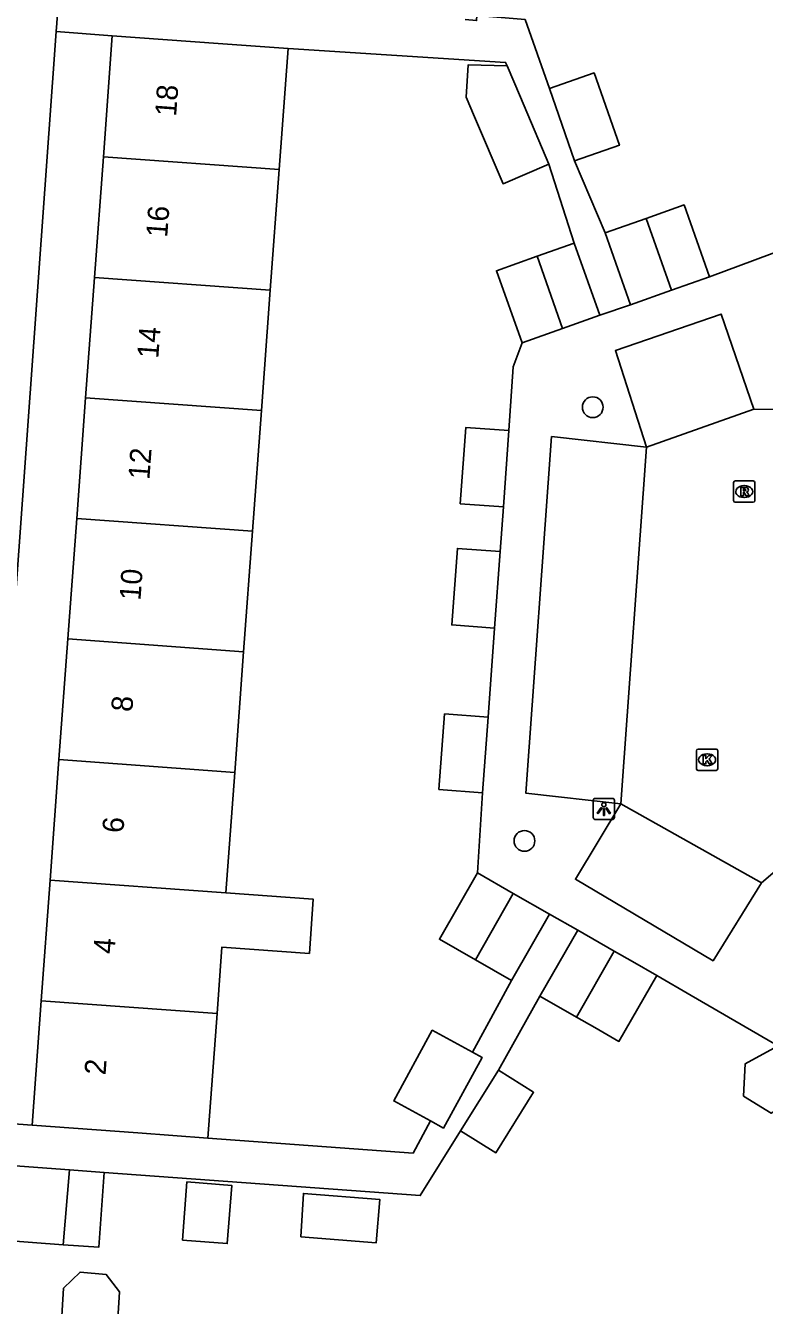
# Model space of a CAD drawing. Extents: x 160304 to 160954, y 383686 to 384161.
# Drawn here: x 160524.6 to 160559.4, y 383939.6 to 383999.9 of the extents above; entities that cross this region are included whole.
import ezdxf

# ---------------------------------------------------------------- set-up
doc = ezdxf.new("R2010")
doc.units = 0
for name, color, linetype in [('IMGEO_Boom', 7, 'Continuous'), ('IMGEO_Kolk', 7, 'Continuous'), ('IMGEO_Lichtpunt', 7, 'Continuous'), ('IMGEO_Muur', 7, 'Continuous'), ('IMGEO_Pand', 7, 'Continuous'), ('IMGEO_Pand_nummerreeks', 7, 'Continuous'), ('IMGEO_Rijbaan_lokaal_open', 7, 'Continuous'), ('IMGEO_Rioolput', 7, 'Continuous'), ('IMGEO_Voetpad_open', 7, 'Continuous')]:
    doc.layers.add(name, color=color, linetype=linetype)

msp = doc.modelspace()

# ---------------------------------------------------------------- linework, layer by layer
at = {"layer": 'IMGEO_Boom'}
for centre in [(160551.283, 383981.891), (160548.066, 383961.449)]:
    msp.add_circle(centre, 0.489, dxfattribs=at)
at = {"layer": 'IMGEO_Kolk'}
for p, q in [((160556.171, 383964.848), (160556.171, 383965.7)), ((160556.246, 383965.774), (160557.098, 383965.774)), ((160556.659, 383965.554), (160556.684, 383965.554)), ((160557.172, 383965.7), (160557.172, 383964.848)), ((160557.098, 383964.774), (160556.246, 383964.774)), ((160556.682, 383964.994), (160556.657, 383964.994))]:
    msp.add_line(p, q, dxfattribs=at)
for points in [[(160556.171, 383964.848), (160556.171, 383965.7)], [(160556.246, 383965.774), (160557.098, 383965.774)], [(160556.492, 383965.474), (160556.615, 383965.474), (160556.615, 383965.323), (160556.745, 383965.474), (160556.909, 383965.474), (160556.763, 383965.323), (160556.916, 383965.074), (160556.764, 383965.074), (160556.679, 383965.238), (160556.615, 383965.171), (160556.615, 383965.074), (160556.492, 383965.074), (160556.492, 383965.474)], [(160557.172, 383965.7), (160557.172, 383964.848)], [(160557.098, 383964.774), (160556.246, 383964.774)]]:
    msp.add_lwpolyline(points, dxfattribs=at)
for centre, start, end in [((160556.248, 383965.698), 91.55205, 178.44795), ((160556.248, 383965.698), 91.55205, 178.44795), ((160557.096, 383965.698), 1.55205, 88.44795), ((160557.096, 383965.698), 1.55205, 88.44795), ((160556.248, 383964.85), 181.55205, 268.44795), ((160556.248, 383964.85), 181.55205, 268.44795), ((160557.096, 383964.85), 271.55205, 358.44795), ((160557.096, 383964.85), 271.55205, 358.44795)]:
    msp.add_arc(centre, 0.0765, start, end, dxfattribs=at)
for centre, major_axis, ratio, start_param, end_param in [((160556.658, 383965.274), (-0.387, 0.002), 0.722429, 4.712389, 7.853982), ((160556.683, 383965.274), (-0.39, 0.002), 0.717154, 1.570796, 4.712389)]:
    msp.add_ellipse(centre, major_axis=major_axis, ratio=ratio, start_param=start_param, end_param=end_param, dxfattribs=at)
at = {"layer": 'IMGEO_Lichtpunt'}
for p, q in [((160552.209, 383963.454), (160551.401, 383963.454)), ((160552.209, 383963.454), (160551.401, 383963.454)), ((160551.307, 383963.359), (160551.307, 383962.552)), ((160551.307, 383963.359), (160551.307, 383962.552)), ((160552.303, 383962.552), (160552.303, 383963.359)), ((160552.303, 383962.552), (160552.303, 383963.359)), ((160551.401, 383962.458), (160552.209, 383962.458)), ((160551.401, 383962.458), (160552.209, 383962.458))]:
    msp.add_line(p, q, dxfattribs=at)
for points in [[(160551.681, 383963.023), (160551.72, 383962.995), (160551.532, 383962.733), (160551.494, 383962.76), (160551.681, 383963.023)], [(160551.783, 383962.975), (160551.83, 383962.975), (160551.83, 383962.653), (160551.783, 383962.653), (160551.783, 383962.975)], [(160551.893, 383962.995), (160551.931, 383963.022), (160552.118, 383962.76), (160552.079, 383962.732), (160551.893, 383962.995)]]:
    msp.add_lwpolyline(points, dxfattribs=at)
msp.add_circle((160551.806, 383963.157), 0.0994, dxfattribs=at)
for centre, start, end in [((160551.401, 383963.359), 90, 180), ((160551.401, 383963.359), 90, 180), ((160552.209, 383963.359), 0, 90), ((160552.209, 383963.359), 0, 90), ((160551.401, 383962.552), 180, 270), ((160551.401, 383962.552), 180, 270), ((160552.209, 383962.552), 270, 0), ((160552.209, 383962.552), 270, 360)]:
    msp.add_arc(centre, 0.0946, start, end, dxfattribs=at)
at = {"layer": 'IMGEO_Muur'}
msp.add_lwpolyline([(160556.789, 383988.043), (160562.568, 383990.188), (160564.778, 383987.564)], dxfattribs=at)
at = {"layer": 'IMGEO_Pand'}
for points in [[(160528.225, 383993.695), (160528.645, 383999.401)], [(160528.645, 383999.401), (160533.632, 383999.034), (160536.928, 383998.791)], [(160536.928, 383998.791), (160536.509, 383993.101)], [(160547.25, 383997.975), (160545.416, 383998.032), (160545.322, 383996.504), (160545.715, 383995.579), (160547.055, 383992.422), (160549.217, 383993.34)], [(160549.217, 383993.34), (160547.877, 383996.497), (160547.25, 383997.975)], [(160549.241, 383996.917), (160551.35, 383997.651), (160552.539, 383994.235), (160550.43, 383993.501)], [(160550.43, 383993.501), (160549.241, 383996.917)], [(160528.225, 383993.695), (160527.806, 383988.006)], [(160536.509, 383993.101), (160528.225, 383993.695)], [(160536.09, 383987.411), (160536.509, 383993.101)], [(160553.798, 383990.791), (160555.59, 383991.426), (160556.789, 383988.043)], [(160551.866, 383990.106), (160553.798, 383990.791)], [(160553.798, 383990.791), (160554.99, 383987.405)], [(160553.065, 383986.723), (160551.866, 383990.106)], [(160548.66, 383989.003), (160550.415, 383989.625)], [(160550.415, 383989.625), (160551.619, 383986.228)], [(160547.95, 383984.927), (160546.745, 383988.324), (160548.66, 383989.003)], [(160548.66, 383989.003), (160549.857, 383985.603)], [(160527.806, 383988.006), (160527.389, 383982.34)], [(160536.09, 383987.411), (160527.806, 383988.006)], [(160556.789, 383988.043), (160554.99, 383987.405)], [(160535.672, 383981.732), (160536.09, 383987.411)], [(160554.99, 383987.405), (160553.065, 383986.723)], [(160551.619, 383986.228), (160549.857, 383985.603)], [(160549.857, 383985.603), (160547.95, 383984.927)], [(160527.389, 383982.34), (160526.971, 383976.651)], [(160527.389, 383982.34), (160535.672, 383981.732)], [(160535.254, 383976.043), (160535.672, 383981.732)], [(160547.072, 383977.191), (160545.043, 383977.341), (160545.308, 383980.938), (160547.337, 383980.788)], [(160547.337, 383980.788), (160547.072, 383977.191)], [(160526.971, 383976.651), (160526.553, 383970.972)], [(160535.254, 383976.043), (160526.971, 383976.651)], [(160534.835, 383970.354), (160535.254, 383976.043)], [(160546.654, 383971.48), (160544.641, 383971.628), (160544.906, 383975.237), (160546.919, 383975.089)], [(160546.919, 383975.089), (160546.654, 383971.48)], [(160526.553, 383970.972), (160526.134, 383965.285)], [(160534.835, 383970.354), (160526.553, 383970.972)], [(160534.417, 383964.675), (160534.835, 383970.354)], [(160546.088, 383963.722), (160544.039, 383963.873), (160544.301, 383967.433), (160546.35, 383967.283)], [(160546.35, 383967.283), (160546.088, 383963.722)], [(160526.134, 383965.285), (160525.715, 383959.593)], [(160526.134, 383965.285), (160534.417, 383964.675)], [(160533.999, 383958.996), (160534.417, 383964.675)], [(160545.752, 383955.843), (160544.06, 383956.811), (160545.847, 383959.937)], [(160545.847, 383959.937), (160547.539, 383958.969)], [(160525.715, 383959.593), (160525.298, 383953.917)], [(160533.999, 383958.996), (160525.715, 383959.593)], [(160533.58, 383953.307), (160533.811, 383956.443), (160537.932, 383956.146), (160538.116, 383958.699), (160533.999, 383958.996)], [(160545.752, 383955.843), (160547.539, 383958.969)], [(160547.539, 383958.969), (160549.244, 383957.994)], [(160549.244, 383957.994), (160547.457, 383954.868)], [(160548.795, 383954.127), (160550.574, 383957.238)], [(160550.574, 383957.238), (160552.297, 383956.253)], [(160552.297, 383956.253), (160550.514, 383953.144)], [(160554.297, 383955.109), (160553.164, 383955.757), (160552.297, 383956.253)], [(160547.457, 383954.868), (160545.752, 383955.843)], [(160554.297, 383955.109), (160552.518, 383951.998), (160551.385, 383952.646), (160550.514, 383953.144)], [(160525.298, 383953.917), (160524.866, 383948.053)], [(160525.298, 383953.917), (160533.58, 383953.307)], [(160550.514, 383953.144), (160548.795, 383954.127)], [(160533.149, 383947.444), (160533.58, 383953.307)], [(160545.615, 383951.492), (160543.725, 383952.523), (160541.909, 383949.193), (160543.641, 383948.249)], [(160543.641, 383948.249), (160544.251, 383947.916), (160546.067, 383951.245), (160545.615, 383951.492)], [(160558.386, 383949.41), (160558.468, 383950.944), (160559.819, 383951.684), (160561.18, 383950.797), (160560.979, 383949.395), (160559.694, 383948.615), (160558.386, 383949.41)], [(160546.837, 383950.635), (160548.499, 383949.599), (160546.721, 383946.748), (160545.059, 383947.785)], [(160545.059, 383947.785), (160546.837, 383950.635)], [(160524.866, 383948.053), (160529.853, 383947.686), (160533.149, 383947.444)], [(160522.16, 383946.27), (160526.632, 383945.941)], [(160526.632, 383945.941), (160526.336, 383942.417)], [(160526.632, 383945.941), (160528.267, 383945.821)], [(160528.267, 383945.821), (160528.007, 383942.294), (160526.336, 383942.417)], [(160531.949, 383942.634), (160532.166, 383945.375), (160534.277, 383945.208), (160534.06, 383942.467), (160531.949, 383942.634)], [(160537.531, 383942.791), (160537.653, 383944.833), (160541.244, 383944.549), (160541.082, 383942.51), (160537.531, 383942.791)], [(160526.336, 383942.417), (160520.34, 383942.858)], [(160526.843, 383937.412), (160526.217, 383938.266), (160526.341, 383940.366), (160527.131, 383941.126), (160528.363, 383941.01), (160528.986, 383940.194), (160528.866, 383938.162), (160527.975, 383937.306), (160526.843, 383937.412)]]:
    msp.add_lwpolyline(points, dxfattribs=at)
at = {"layer": 'IMGEO_Rijbaan_lokaal_open'}
for points in [[(160558.87, 383981.795), (160553.811, 383980.008)], [(160561.409, 383981.875), (160561.257, 383981.774), (160558.87, 383981.795)], [(160553.811, 383980.008), (160552.611, 383963.202)], [(160552.611, 383963.202), (160559.238, 383959.473)], [(160559.238, 383959.473), (160560.524, 383960.575)]]:
    msp.add_lwpolyline(points, dxfattribs=at)
at = {"layer": 'IMGEO_Rioolput'}
for p, q in [((160557.92, 383977.488), (160557.92, 383978.34)), ((160557.995, 383978.414), (160558.847, 383978.414)), ((160558.408, 383978.194), (160558.433, 383978.194)), ((160558.921, 383978.34), (160558.921, 383977.488)), ((160558.847, 383977.414), (160557.995, 383977.414)), ((160558.431, 383977.634), (160558.406, 383977.634))]:
    msp.add_line(p, q, dxfattribs=at)
for points in [[(160557.92, 383977.488), (160557.92, 383978.34)], [(160557.995, 383978.414), (160558.847, 383978.414)], [(160558.509, 383978.112), (160558.257, 383978.114), (160558.257, 383977.714)], [(160558.257, 383977.714), (160558.381, 383977.714), (160558.381, 383977.876), (160558.392, 383977.876)], [(160558.435, 383978.033), (160558.381, 383978.033), (160558.381, 383977.952)], [(160558.381, 383977.952), (160558.433, 383977.952)], [(160558.921, 383978.34), (160558.921, 383977.488)], [(160558.847, 383977.414), (160557.995, 383977.414)], [(160558.439, 383977.847), (160558.51, 383977.714), (160558.65, 383977.714), (160558.585, 383977.84)]]:
    msp.add_lwpolyline(points, dxfattribs=at)
for centre, radius, start, end in [((160557.997, 383978.338), 0.0765, 91.55205, 178.44795), ((160557.997, 383978.338), 0.0765, 91.55205, 178.44795), ((160558.391, 383977.823), 0.0533, 26.02933, 88.69889), ((160558.417, 383978.141), 0.19, 274.7715, 282.96867), ((160558.441, 383977.937), 0.0964, 77.00612, 93.18647), ((160558.455, 383977.994), 0.0378, 276.66336, 79.67722), ((160558.508, 383978.002), 0.109, 350.36119, 89.41601), ((160558.506, 383978.002), 0.112, 277.58423, 350.98172), ((160558.49, 383977.787), 0.108, 29.51342, 73.79051), ((160558.845, 383978.338), 0.0765, 1.55205, 88.44795), ((160558.845, 383978.338), 0.0765, 1.55205, 88.44795), ((160557.997, 383977.49), 0.0765, 181.55205, 268.44795), ((160557.997, 383977.49), 0.0765, 181.55205, 268.44795), ((160558.845, 383977.49), 0.0765, 271.55205, 358.44795), ((160558.845, 383977.49), 0.0765, 271.55205, 358.44795)]:
    msp.add_arc(centre, radius, start, end, dxfattribs=at)
for centre, major_axis, ratio, start_param, end_param in [((160558.407, 383977.914), (-0.387, 0.002), 0.722429, 4.712389, 7.853982), ((160558.432, 383977.914), (-0.39, 0.002), 0.717154, 1.570796, 4.712389)]:
    msp.add_ellipse(centre, major_axis=major_axis, ratio=ratio, start_param=start_param, end_param=end_param, dxfattribs=at)
at = {"layer": 'IMGEO_Voetpad_open'}
for points in [[(160525.998, 383999.592), (160526.027, 384000), (160526.157, 384001.805)], [(160545.279, 384000.164), (160545.808, 384000.116), (160545.829, 384000.347), (160548.095, 384000.159), (160549.241, 383996.917)], [(160522.302, 383948.238), (160525.998, 383999.592)], [(160528.645, 383999.401), (160525.998, 383999.592)], [(160536.928, 383998.791), (160547.178, 383998.146), (160547.25, 383997.975)], [(160549.217, 383993.34), (160550.415, 383989.625)], [(160550.43, 383993.501), (160551.866, 383990.106)], [(160556.789, 383988.043), (160562.568, 383990.188), (160564.778, 383987.564)], [(160551.619, 383986.228), (160553.065, 383986.723)], [(160553.811, 383980.008), (160552.354, 383984.557), (160557.333, 383986.279), (160558.87, 383981.795)], [(160547.337, 383980.788), (160547.526, 383983.799), (160547.95, 383984.927)], [(160552.611, 383963.202), (160548.132, 383963.691), (160549.341, 383980.51), (160553.811, 383980.008)], [(160546.919, 383975.089), (160547.072, 383977.191)], [(160546.35, 383967.283), (160546.654, 383971.48)], [(160545.847, 383959.937), (160546.088, 383963.722)], [(160559.238, 383959.473), (160556.949, 383955.801), (160550.464, 383959.64), (160552.611, 383963.202)], [(160550.574, 383957.238), (160549.244, 383957.994)], [(160564.444, 383949.211), (160555.923, 383954.156), (160554.297, 383955.109)], [(160547.457, 383954.868), (160545.615, 383951.492)], [(160548.795, 383954.127), (160546.837, 383950.635)], [(160522.302, 383948.238), (160524.866, 383948.053)], [(160545.059, 383947.785), (160543.152, 383944.729), (160528.267, 383945.821)], [(160543.641, 383948.249), (160542.815, 383946.734), (160533.149, 383947.444)]]:
    msp.add_lwpolyline(points, dxfattribs=at)

# ---------------------------------------------------------------- texts
at = {"layer": 'IMGEO_Pand_nummerreeks'}
for s, p in [('18', (160531.652, 383995.577)), ('16', (160531.232, 383989.869)), ('14', (160530.812, 383984.164)), ('12', (160530.393, 383978.455)), ('10', (160529.973, 383972.756)), ('8', (160529.587, 383967.51)), ('6', (160529.167, 383961.8)), ('4', (160528.747, 383956.095)), ('2', (160528.327, 383950.388))]:
    msp.add_text(s, height=1, rotation=85.79086, dxfattribs=at).set_placement(p)

doc.saveas('drawing.dxf')
